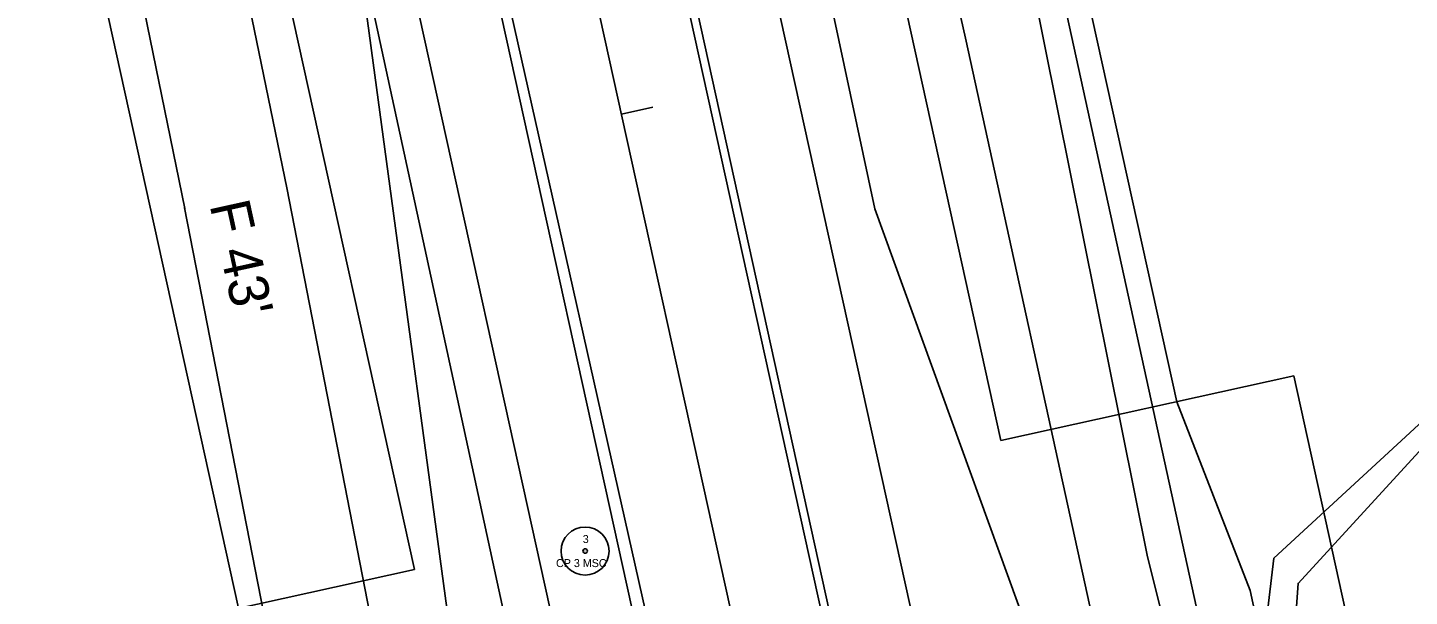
# Model space of a CAD drawing. Extents: x 2519952 to 2531965, y 848341 to 887632.
# Drawn here: x 2528326.7 to 2528499.3, y 852091.1 to 852162.2 of the extents above; entities that cross this region are included whole.
import ezdxf

# ---------------------------------------------------------------- set-up
doc = ezdxf.new("R2010")
doc.units = 0
for name, color, linetype in [('RD_EV_JW', 7, 'Continuous'), ('RD_EX_DV_Prop', 7, 'Continuous'), ('RD_EX_H2O', 7, 'Continuous'), ('RD_EX_Misc', 7, 'Continuous'), ('RD_EX_Road', 7, 'Continuous'), ('RD_EX_RW', 7, 'Continuous'), ('RD_EX_VEG', 7, 'Continuous'), ('RD_HC_Cl', 7, 'Continuous'), ('RD_HC_Data', 7, 'Continuous'), ('RD_HC_Data_Tic', 7, 'Continuous'), ('RD_HC_txCode', 7, 'Continuous'), ('RD_PD_BCA', 7, 'Continuous'), ('RD_PD_CstnLmt', 7, 'Continuous'), ('RD_PD_DR_ErosCtrl', 7, 'Continuous'), ('RD_PD_Final_TrvlWay', 7, 'Continuous'), ('RD_PD_GR', 7, 'Continuous'), ('RD_PD_RW', 7, 'Continuous'), ('RD_SMD_Locator', 7, 'Continuous')]:
    doc.layers.add(name, color=color, linetype=linetype)

msp = doc.modelspace()

# ---------------------------------------------------------------- linework, layer by layer
at = {"layer": 'RD_EV_JW'}
for points in [[(2528415.9, 851967.97), (2528395.31, 851982.97), (2528385.28, 852043.71), (2528365.33, 852191.41), (2528352.83, 852245.12), (2528329.66, 852332.56), (2528312.33, 852398.17), (2528295.55, 852444.81), (2528238.39, 852560.85), (2528193.94, 852527.11), (2528149.16, 852480.91)], [(2528415.9, 851967.97), (2528462.94, 851983.14), (2528476.65, 852012.57), (2528457.58, 852070.48), (2528432.54, 852139.5), (2528402.93, 852278.26), (2528385.41, 852350.81), (2528363.37, 852451.24), (2528353.45, 852495.96), (2528382.56, 852499.75), (2528412.03, 852505.69)]]:
    msp.add_lwpolyline(points, dxfattribs=at)
at = {"layer": 'RD_EX_DV_Prop'}
for p, q in [((2528332.52, 852636.2), (2528448.26, 852110.59)), ((2528325.45, 852319.57), (2528375.02, 852094.46)), ((2528448.26, 852110.59), (2528484.88, 852118.66)), ((2528484.88, 852118.66), (2528549.4, 851825.68)), ((2528375.02, 852094.46), (2528338.39, 852086.4))]:
    msp.add_line(p, q, dxfattribs=at)
at = {"layer": 'RD_EX_H2O'}
msp.add_lwpolyline([(2528719.59, 851999.09), (2528691.1, 852047.72), (2528711.96, 852086.66), (2528686.69, 852125.57), (2528637.99, 852160.23), (2528595.34, 852145.76), (2528559.57, 852138.95), (2528529.72, 852106.03), (2528505.05, 852114.18), (2528485.4, 852092.73), (2528481.66, 852040.55)], dxfattribs=at)
at = {"layer": 'RD_EX_Misc'}
msp.add_lwpolyline([(2528721.04, 851999.29), (2528692.03, 852048.08), (2528712.68, 852087), (2528694.26, 852117.1), (2528687.66, 852126.5), (2528638.26, 852161.91), (2528594.97, 852147.21), (2528558.87, 852140.18), (2528529.59, 852106.6), (2528504.69, 852116.44), (2528482.38, 852095.87), (2528476.12, 852043.21)], dxfattribs=at)
at = {"layer": 'RD_EX_Road'}
for p, q in [((2528425.97, 852088.72), (2528406.08, 852178.85)), ((2528405.05, 852084.11), (2528384.75, 852174.56))]:
    msp.add_line(p, q, dxfattribs=at)
at = {"layer": 'RD_EX_RW'}
for p, q in [((2528332.52, 852636.2), (2528448.26, 852110.59)), ((2528325.45, 852319.57), (2528375.02, 852094.46)), ((2528448.26, 852110.59), (2528484.89, 852118.66)), ((2528484.89, 852118.66), (2528549.4, 851825.67)), ((2528338.39, 852086.4), (2528375.02, 852094.46))]:
    msp.add_line(p, q, dxfattribs=at)
at = {"layer": 'RD_EX_VEG'}
for points in [[(2528480.36, 852040.95), (2528466.6, 852096.04), (2528387.76, 852488.16), (2528341.84, 852710.17)], [(2528404.54, 851992), (2528387.6, 852082.51), (2528346.35, 852272.88), (2528294.25, 852434.97)]]:
    msp.add_lwpolyline(points, dxfattribs=at)
at = {"layer": 'RD_HC_Cl'}
msp.add_line((2528295.9, 852628.14), (2528852.49, 850100.49), dxfattribs=at)
at = {"layer": 'RD_HC_Data'}
for radius in [3, 0.282]:
    msp.add_circle((2528396.34, 852096.77), radius, dxfattribs=at)
at = {"layer": 'RD_HC_Data_Tic'}
msp.add_line((2528400.89, 852151.36), (2528404.79, 852152.22), dxfattribs=at)
at = {"layer": 'RD_PD_BCA'}
for p, q in [((2528470.24, 852115.43), (2528479.43, 852091.86)), ((2528479.43, 852091.86), (2528484.78, 852067.41))]:
    msp.add_line(p, q, dxfattribs=at)
at = {"layer": 'RD_PD_CstnLmt'}
for p, q in [((2528421.33, 852258.25), (2528443.88, 852160.82)), ((2528338.99, 852240.12), (2528359.08, 852142.15)), ((2528443.88, 852160.82), (2528465.24, 852063.13)), ((2528359.08, 852142.15), (2528378.25, 852043.97))]:
    msp.add_line(p, q, dxfattribs=at)
at = {"layer": 'RD_PD_DR_ErosCtrl'}
for p, q in [((2528326.26, 852237.51), (2528346.35, 852139.54)), ((2528456.58, 852163.6), (2528477.94, 852065.91)), ((2528346.32, 852139.66), (2528365.49, 852041.48))]:
    msp.add_line(p, q, dxfattribs=at)
at = {"layer": 'RD_PD_Final_TrvlWay'}
for p, q in [((2528396.48, 852227.18), (2528670.67, 850982.01)), ((2528373.04, 852222.02), (2528647.23, 850976.85))]:
    msp.add_line(p, q, dxfattribs=at)
at = {"layer": 'RD_PD_GR'}
for p, q in [((2528396.83, 852272.06), (2528445.22, 852052.33)), ((2528402.25, 852042.86), (2528353.86, 852262.6))]:
    msp.add_line(p, q, dxfattribs=at)
at = {"layer": 'RD_PD_RW'}
for p, q in [((2528421.85, 852335.16), (2528470.24, 852115.43)), ((2528304.66, 852309.36), (2528353.04, 852089.62))]:
    msp.add_line(p, q, dxfattribs=at)
at = {"layer": 'RD_SMD_Locator'}
for centre in [(2528432.54, 852139.5), (2528396.34, 852096.77), (2528466.6, 852096.04), (2528482.38, 852095.87), (2528485.4, 852092.73)]:
    msp.add_circle(centre, 0.001, dxfattribs=at)

# ---------------------------------------------------------------- texts
at = {"layer": 'RD_HC_txCode'}
for s, p in [('3', (2528396.05, 852097.77)), ('CP 3 MSC', (2528392.71, 852094.77))]:
    msp.add_text(s, height=1, dxfattribs=at).set_placement(p)
at = {"layer": 'RD_PD_CstnLmt'}
msp.add_text("F 43'", height=5, rotation=282.4185, dxfattribs=at).set_placement((2528349.42, 852140.02))

doc.saveas('drawing.dxf')
